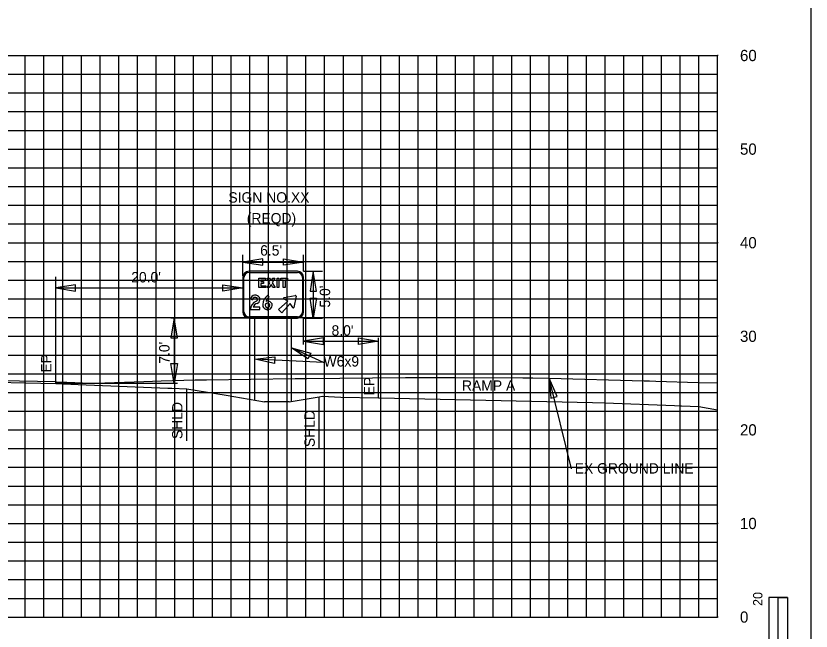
# Model space of a CAD drawing. Extents: x 1797809 to 2198143, y 249608 to 1237864.
# Drawn here: x 2195979.7 to 2196064.7, y 1237161.6 to 1237227.3 of the extents above; entities that cross this region are included whole.
import ezdxf

# ---------------------------------------------------------------- set-up
doc = ezdxf.new("R2010")
doc.units = 0
for name, color, linetype in [('29', 7, 'Continuous'), ('3', 7, 'Continuous'), ('31', 7, 'Continuous'), ('60', 7, 'Continuous'), ('DESIGN - SHEET - Light Grid', 7, 'Continuous'), ('DESIGN - TRAFFIC CONTROL PERMANENT - Signs', 7, 'Continuous'), ('GSBWFILL', 7, 'Continuous'), ('GSCOLORFILL', 7, 'Continuous'), ('GSDIMS', 7, 'Continuous'), ('GSOUTLINE', 7, 'Continuous'), ('GSSHT', 7, 'Continuous'), ('Level 55', 7, 'Continuous'), ('Level 61', 7, 'Continuous')]:
    doc.layers.add(name, color=color, linetype=linetype)

msp = doc.modelspace()

# ---------------------------------------------------------------- linework, layer by layer
at = {"layer": '29'}
for p, q in [((2196060.178, 1237165.195), (2196060.178, 1237135.195)), ((2196062.178, 1237165.195), (2196060.178, 1237165.195)), ((2196062.178, 1237165.195), (2196062.178, 1237155.195)), ((2196062.179, 1237165.195), (2196062.179, 1237135.195))]:
    msp.add_line(p, q, dxfattribs=at)
msp.add_lwpolyline([(2196061.179, 1237155.195), (2196061.178, 1237165.195), (2196062.178, 1237165.195), (2196062.178, 1237155.195)], close=True, dxfattribs=at)
at = {"layer": '3'}
for p, q in [((2196064.707, 1237133.046), (2196064.707, 1237323.046)), ((2195983.962, 1237188.059), (2195983.962, 1237199.466)), ((2196010.456, 1237192.233), (2196010.456, 1237195.059)), ((2196018.474, 1237186.53), (2196018.474, 1237192.928)), ((2196012.588, 1237190.291), (2196009.156, 1237191.882)), ((2196012.588, 1237190.291), (2196005.262, 1237190.65)), ((2196039.111, 1237178.935), (2196036.711, 1237188.62))]:
    msp.add_line(p, q, dxfattribs=at)
at = {"layer": '60'}
for p, q in [((2196054.707, 1237163.106), (2196054.707, 1237223.106)), ((2196054.767, 1237223.106), (2196054.707, 1237223.106)), ((2196054.767, 1237213.106), (2196054.707, 1237213.106)), ((2196054.767, 1237203.106), (2196054.707, 1237203.106)), ((2196054.767, 1237193.106), (2196054.707, 1237193.106)), ((2196054.767, 1237183.106), (2196054.707, 1237183.106)), ((2196054.767, 1237173.106), (2196054.707, 1237173.106)), ((2195924.707, 1237163.106), (2196054.707, 1237163.106)), ((2195984.707, 1237163.046), (2195984.707, 1237163.106)), ((2195994.707, 1237163.046), (2195994.707, 1237163.106)), ((2196004.707, 1237163.046), (2196004.707, 1237163.106)), ((2196014.707, 1237163.046), (2196014.707, 1237163.106)), ((2196024.707, 1237163.046), (2196024.707, 1237163.106)), ((2196034.707, 1237163.046), (2196034.707, 1237163.106)), ((2196044.707, 1237163.046), (2196044.707, 1237163.106)), ((2196054.707, 1237163.046), (2196054.707, 1237163.106)), ((2196054.767, 1237163.106), (2196054.707, 1237163.106))]:
    msp.add_line(p, q, dxfattribs=at)
at = {"layer": 'DESIGN - SHEET - Light Grid'}
msp.add_lwpolyline([(2195972.404, 1237188.498), (2195982.006, 1237188.297), (2195983.899, 1237188.26), (2195984.006, 1237188.255), (2195985.143, 1237188.211), (2195987.691, 1237188.111), (2195988.164, 1237188.088), (2195993.372, 1237188.266), (2195995.23, 1237188.329), (2195998.868, 1237188.439), (2195999.141, 1237188.448), (2196000.08, 1237188.461), (2196009.553, 1237188.599), (2196009.964, 1237188.6), (2196010.797, 1237188.606), (2196021.334, 1237188.703), (2196022.762, 1237188.715), (2196023.281, 1237188.714), (2196026.602, 1237188.7), (2196033.885, 1237188.672), (2196034.95, 1237188.668), (2196036.711, 1237188.62), (2196046.862, 1237188.356), (2196047.427, 1237188.343), (2196048.106, 1237188.321), (2196052.635, 1237188.184), (2196054.707, 1237188.119)], dxfattribs=at)
at = {"layer": 'DESIGN - TRAFFIC CONTROL PERMANENT - Signs'}
msp.add_line((2196008.923, 1237186.116), (2196006.263, 1237186.116), dxfattribs=at)
for points in [[(2195924.707, 1237187.958), (2195925.957, 1237187.958), (2195937.962, 1237188.451), (2195945.964, 1237188.771), (2195947.962, 1237188.851), (2195957.565, 1237188.64), (2195959.962, 1237188.587), (2195962.364, 1237188.534), (2195971.961, 1237188.323), (2195974.365, 1237188.27), (2195983.962, 1237188.059), (2195986.365, 1237187.963), (2195995.962, 1237187.579), (2195996.362, 1237187.563), (2195997.962, 1237187.499)], [(2195997.962, 1237187.499), (2196002.171, 1237186.798), (2196006.263, 1237186.116)], [(2196008.923, 1237186.116), (2196012.108, 1237186.643), (2196012.432, 1237186.697), (2196012.461, 1237186.696), (2196014.446, 1237186.617), (2196018.474, 1237186.53), (2196018.474, 1237186.53), (2196018.478, 1237186.53), (2196018.55, 1237186.528), (2196041.338, 1237186.025), (2196042.645, 1237185.996), (2196050.099, 1237185.698), (2196050.702, 1237185.674), (2196050.856, 1237185.667), (2196052.716, 1237185.593), (2196054.707, 1237185.263)]]:
    msp.add_lwpolyline(points, dxfattribs=at)
at = {"layer": 'GSBWFILL'}
for p, q in [((2196006.785, 1237197.304), (2196006.646, 1237197.499)), ((2196004.779, 1237197.099), (2196005.009, 1237197.012)), ((2196005.788, 1237196.214), (2196005.055, 1237196.214)), ((2196006.607, 1237196.188), (2196006.607, 1237195.948)), ((2196006.607, 1237195.948), (2196006.607, 1237196.188)), ((2196006.607, 1237196.188), (2196006.607, 1237196.188))]:
    msp.add_line(p, q, dxfattribs=at)
for points in [[(2196006.4, 1237199.305), (2196006.4, 1237199.105), (2196005.87, 1237199.105), (2196005.87, 1237198.945), (2196006.17, 1237198.945), (2196006.17, 1237198.745), (2196005.87, 1237198.745), (2196005.87, 1237198.505), (2196006.41, 1237198.505), (2196006.41, 1237198.306), (2196005.671, 1237198.306), (2196005.671, 1237199.305)], [(2196007.185, 1237198.306), (2196006.984, 1237198.634), (2196006.784, 1237198.306), (2196006.55, 1237198.306), (2196006.867, 1237198.826), (2196006.575, 1237199.305), (2196006.809, 1237199.305), (2196006.984, 1237199.017), (2196007.16, 1237199.305), (2196007.394, 1237199.305), (2196007.101, 1237198.826), (2196007.419, 1237198.306)], [(2196007.629, 1237199.305), (2196007.828, 1237199.305), (2196007.828, 1237198.306), (2196007.629, 1237198.306)], [(2196008.478, 1237198.306), (2196008.278, 1237198.306), (2196008.278, 1237199.105), (2196008.008, 1237199.105), (2196008.008, 1237199.305), (2196008.747, 1237199.305), (2196008.747, 1237199.105), (2196008.478, 1237199.105)]]:
    msp.add_lwpolyline(points, close=True, dxfattribs=at)
for points in [[(2196009.292, 1237196.175), (2196009.031, 1237196.597), (2196008.13, 1237195.62), (2196007.79, 1237195.956), (2196008.775, 1237196.851), (2196008.35, 1237197.11)], [(2196008.372, 1237197.232), (2196009.568, 1237197.463)], [(2196009.647, 1237197.384), (2196009.415, 1237196.197)], [(2196004.769, 1237195.975), (2196005.788, 1237195.975), (2196005.788, 1237196.214)]]:
    msp.add_lwpolyline(points, dxfattribs=at)
for centre, major_axis, ratio, start_param, end_param in [((2196005.271, 1237196.997), (0, 0.502), 0.999993, 0.087066, 1.367251), ((2196005.271, 1237196.997), (0, 0.262), 0.999993, 0.087066, 1.512721), ((2196005.278, 1237196.911), (0, 0.588), 0.999993, 5.803457, 6.370252), ((2196005.278, 1237196.911), (0, 0.348), 0.999993, 5.803457, 6.370252), ((2196005.345, 1237197.041), (0, 0.202), 0.999993, 3.458109, 5.803457), ((2196005.345, 1237197.041), (0, 0.442), 0.999993, 3.458123, 5.803457), ((2196007.419, 1237196.413), (0, 1.334), 0.999996, 0.618745, 1.503087), ((2196007.419, 1237196.413), (0, 1.094), 0.999996, 0.618745, 1.170681), ((2196008.385, 1237197.167), (0.0674, 0), 0.992222, 1.762394, 4.16288), ((2196009.581, 1237197.397), (0.0674, 0), 0.992222, 6.091588, 8.045579), ((2196005.698, 1237195.966), (0, 0.929), 0.999993, 0.316557, 1.561011), ((2196005.698, 1237195.966), (0, 0.689), 0.999993, 0.316562, 1.201505), ((2196006.607, 1237196.468), (0, 0.52), 0.999996, 1.503087, 3.14268), ((2196006.543, 1237196.413), (0, 0.195), 0.999996, 0.87305, 2.268543), ((2196006.607, 1237196.359), (0, 0.279), 0.999996, 5.410135, 7.156235), ((2196006.607, 1237196.467), (0, 0.279), 0.999996, 2.268543, 3.141593), ((2196006.607, 1237196.359), (0, 0.518), 0.999996, 5.410135, 6.670669), ((2196006.607, 1237196.467), (0, 0.279), 0.999996, 3.141862, 4.014643), ((2196006.672, 1237196.413), (0, 0.195), 0.999996, 4.014643, 5.410135), ((2196006.672, 1237196.413), (0, 0.435), 0.999996, 4.007952, 5.410135), ((2196006.607, 1237196.468), (0, 0.52), 0.999996, 3.142824, 4.007952), ((2196009.349, 1237196.21), (0.0674, 0), 0.992222, 3.691101, 6.091588)]:
    msp.add_ellipse(centre, major_axis=major_axis, ratio=ratio, start_param=start_param, end_param=end_param, dxfattribs=at)
at = {"layer": 'GSCOLORFILL'}
for p, q in [((2196009.79, 1237200.054), (2196004.628, 1237200.054)), ((2196004.628, 1237199.929), (2196009.79, 1237199.929)), ((2196003.962, 1237199.388), (2196003.962, 1237195.725)), ((2196004.087, 1237195.725), (2196004.087, 1237199.388)), ((2196010.331, 1237199.388), (2196010.331, 1237195.725)), ((2196010.456, 1237195.725), (2196010.456, 1237199.388)), ((2196006.785, 1237197.304), (2196006.646, 1237197.499)), ((2196004.779, 1237197.099), (2196005.009, 1237197.012)), ((2196005.788, 1237196.214), (2196005.055, 1237196.214)), ((2196006.607, 1237196.188), (2196006.607, 1237195.948)), ((2196006.607, 1237195.948), (2196006.607, 1237196.188)), ((2196006.607, 1237196.188), (2196006.607, 1237196.188)), ((2196004.628, 1237195.059), (2196004.628, 1237195.184)), ((2196009.79, 1237195.184), (2196004.63, 1237195.184)), ((2196004.63, 1237195.184), (2196004.63, 1237195.059)), ((2196004.63, 1237195.059), (2196009.79, 1237195.059))]:
    msp.add_line(p, q, dxfattribs=at)
for points in [[(2196006.4, 1237199.305), (2196006.4, 1237199.105), (2196005.87, 1237199.105), (2196005.87, 1237198.945), (2196006.17, 1237198.945), (2196006.17, 1237198.745), (2196005.87, 1237198.745), (2196005.87, 1237198.505), (2196006.41, 1237198.505), (2196006.41, 1237198.306), (2196005.671, 1237198.306), (2196005.671, 1237199.305)], [(2196007.185, 1237198.306), (2196006.984, 1237198.634), (2196006.784, 1237198.306), (2196006.55, 1237198.306), (2196006.867, 1237198.826), (2196006.575, 1237199.305), (2196006.809, 1237199.305), (2196006.984, 1237199.017), (2196007.16, 1237199.305), (2196007.394, 1237199.305), (2196007.101, 1237198.826), (2196007.419, 1237198.306)], [(2196007.629, 1237199.305), (2196007.828, 1237199.305), (2196007.828, 1237198.306), (2196007.629, 1237198.306)], [(2196008.478, 1237198.306), (2196008.278, 1237198.306), (2196008.278, 1237199.105), (2196008.008, 1237199.105), (2196008.008, 1237199.305), (2196008.747, 1237199.305), (2196008.747, 1237199.105), (2196008.478, 1237199.105)]]:
    msp.add_lwpolyline(points, close=True, dxfattribs=at)
for points in [[(2196009.292, 1237196.175), (2196009.031, 1237196.597), (2196008.13, 1237195.62), (2196007.79, 1237195.956), (2196008.775, 1237196.851), (2196008.35, 1237197.11)], [(2196008.372, 1237197.232), (2196009.568, 1237197.463)], [(2196009.647, 1237197.384), (2196009.415, 1237196.197)], [(2196004.769, 1237195.975), (2196005.788, 1237195.975), (2196005.788, 1237196.214)]]:
    msp.add_lwpolyline(points, dxfattribs=at)
for centre, radius, start, end in [((2196004.628, 1237199.388), 0.666, 90, 180), ((2196004.628, 1237199.388), 0.541, 90, 180), ((2196009.79, 1237199.388), 0.666, 0, 90), ((2196009.79, 1237199.388), 0.541, 0, 90), ((2196004.628, 1237195.725), 0.666, 180, 270), ((2196004.628, 1237195.725), 0.541, 180, 270), ((2196009.79, 1237195.725), 0.666, 270, 0), ((2196009.79, 1237195.725), 0.541, 270, 0)]:
    msp.add_arc(centre, radius, start, end, dxfattribs=at)
for centre, major_axis, ratio, start_param, end_param in [((2196005.271, 1237196.997), (0, 0.502), 0.999993, 0.087066, 1.367251), ((2196005.271, 1237196.997), (0, 0.262), 0.999993, 0.087066, 1.512721), ((2196005.278, 1237196.911), (0, 0.588), 0.999993, 5.803457, 6.370252), ((2196005.278, 1237196.911), (0, 0.348), 0.999993, 5.803457, 6.370252), ((2196005.345, 1237197.041), (0, 0.202), 0.999993, 3.458109, 5.803457), ((2196005.345, 1237197.041), (0, 0.442), 0.999993, 3.458123, 5.803457), ((2196007.419, 1237196.413), (0, 1.334), 0.999996, 0.618745, 1.503087), ((2196007.419, 1237196.413), (0, 1.094), 0.999996, 0.618745, 1.170681), ((2196008.385, 1237197.167), (0.0674, 0), 0.992222, 1.762394, 4.16288), ((2196009.581, 1237197.397), (0.0674, 0), 0.992222, 6.091588, 8.045579), ((2196005.698, 1237195.966), (0, 0.929), 0.999993, 0.316557, 1.561011), ((2196005.698, 1237195.966), (0, 0.689), 0.999993, 0.316562, 1.201505), ((2196006.607, 1237196.468), (0, 0.52), 0.999996, 1.503087, 3.14268), ((2196006.543, 1237196.413), (0, 0.195), 0.999996, 0.87305, 2.268543), ((2196006.607, 1237196.359), (0, 0.279), 0.999996, 5.410135, 7.156235), ((2196006.607, 1237196.467), (0, 0.279), 0.999996, 2.268543, 3.141593), ((2196006.607, 1237196.359), (0, 0.518), 0.999996, 5.410135, 6.670669), ((2196006.607, 1237196.467), (0, 0.279), 0.999996, 3.141862, 4.014643), ((2196006.672, 1237196.413), (0, 0.195), 0.999996, 4.014643, 5.410135), ((2196006.672, 1237196.413), (0, 0.435), 0.999996, 4.007952, 5.410135), ((2196006.607, 1237196.468), (0, 0.52), 0.999996, 3.142824, 4.007952), ((2196009.349, 1237196.21), (0.0674, 0), 0.992222, 3.691101, 6.091588)]:
    msp.add_ellipse(centre, major_axis=major_axis, ratio=ratio, start_param=start_param, end_param=end_param, dxfattribs=at)
at = {"layer": 'GSDIMS'}
for p, q in [((2196003.962, 1237199.554), (2196003.962, 1237201.795)), ((2196010.456, 1237200.054), (2196010.456, 1237201.795)), ((2196003.962, 1237201.037), (2196010.456, 1237201.037)), ((2196010.456, 1237200.054), (2196012.482, 1237200.054)), ((2196011.498, 1237200.054), (2196011.498, 1237195.059)), ((2196005.262, 1237195.059), (2195996.282, 1237195.059)), ((2195996.63, 1237195.059), (2195996.63, 1237188.059)), ((2196005.262, 1237186.282), (2196005.262, 1237195.059)), ((2196009.156, 1237186.154), (2196009.156, 1237195.059)), ((2196010.456, 1237195.059), (2196012.482, 1237195.059)), ((2195996.977, 1237188.059), (2195983.962, 1237188.059)), ((2195997.962, 1237181.945), (2195997.962, 1237187.499)), ((2196012.108, 1237181.089), (2196012.108, 1237186.643))]:
    msp.add_line(p, q, dxfattribs=at)
for points in [[(2196003.962, 1237201.037), (2196006.091, 1237200.69), (2196006.091, 1237201.385)], [(2196010.456, 1237201.037), (2196008.327, 1237200.69), (2196008.327, 1237201.385)], [(2196011.498, 1237200.054), (2196011.151, 1237197.925), (2196011.845, 1237197.925)], [(2195983.962, 1237198.271), (2195986.091, 1237197.924), (2195986.091, 1237198.618)], [(2196003.962, 1237198.271), (2196001.834, 1237197.924), (2196001.834, 1237198.618)], [(2196011.498, 1237195.059), (2196011.151, 1237197.187), (2196011.845, 1237197.187)], [(2195996.63, 1237195.059), (2195996.282, 1237192.93), (2195996.977, 1237192.93)], [(2196010.456, 1237192.58), (2196012.584, 1237192.233), (2196012.584, 1237192.928)], [(2196018.474, 1237192.58), (2196016.345, 1237192.233), (2196016.345, 1237192.928)], [(2196009.156, 1237191.882), (2196011.22, 1237191.312), (2196010.911, 1237190.682)], [(2196005.262, 1237190.65), (2196007.389, 1237190.897), (2196007.34, 1237190.197)], [(2195996.63, 1237188.059), (2195996.282, 1237190.187), (2195996.977, 1237190.187)], [(2196036.711, 1237188.62), (2196036.879, 1237186.486), (2196037.556, 1237186.669)]]:
    msp.add_lwpolyline(points, close=True, dxfattribs=at)
at = {"layer": 'GSOUTLINE'}
for p, q in [((2196006.785, 1237197.304), (2196006.646, 1237197.499)), ((2196004.779, 1237197.099), (2196005.009, 1237197.012)), ((2196005.788, 1237196.214), (2196005.055, 1237196.214))]:
    msp.add_line(p, q, dxfattribs=at)
for points in [[(2196006.4, 1237199.305), (2196006.4, 1237199.105), (2196005.87, 1237199.105), (2196005.87, 1237198.945), (2196006.17, 1237198.945), (2196006.17, 1237198.745), (2196005.87, 1237198.745), (2196005.87, 1237198.505), (2196006.41, 1237198.505), (2196006.41, 1237198.306), (2196005.671, 1237198.306), (2196005.671, 1237199.305)], [(2196007.185, 1237198.306), (2196006.984, 1237198.634), (2196006.784, 1237198.306), (2196006.55, 1237198.306), (2196006.867, 1237198.826), (2196006.575, 1237199.305), (2196006.809, 1237199.305), (2196006.984, 1237199.017), (2196007.16, 1237199.305), (2196007.394, 1237199.305), (2196007.101, 1237198.826), (2196007.419, 1237198.306)], [(2196007.629, 1237199.305), (2196007.828, 1237199.305), (2196007.828, 1237198.306), (2196007.629, 1237198.306)], [(2196008.478, 1237198.306), (2196008.278, 1237198.306), (2196008.278, 1237199.105), (2196008.008, 1237199.105), (2196008.008, 1237199.305), (2196008.747, 1237199.305), (2196008.747, 1237199.105), (2196008.478, 1237199.105)]]:
    msp.add_lwpolyline(points, close=True, dxfattribs=at)
for points in [[(2196009.292, 1237196.175), (2196009.031, 1237196.597), (2196008.13, 1237195.62), (2196007.79, 1237195.956), (2196008.775, 1237196.851), (2196008.35, 1237197.11)], [(2196008.372, 1237197.232), (2196009.568, 1237197.463)], [(2196009.647, 1237197.384), (2196009.415, 1237196.197)], [(2196004.769, 1237195.975), (2196005.788, 1237195.975), (2196005.788, 1237196.214)]]:
    msp.add_lwpolyline(points, dxfattribs=at)
for centre, major_axis, ratio, start_param, end_param in [((2196005.271, 1237196.997), (0, 0.502), 0.999993, 0.087066, 1.367251), ((2196005.271, 1237196.997), (0, 0.262), 0.999993, 0.087066, 1.512721), ((2196005.278, 1237196.911), (0, 0.588), 0.999993, 5.803457, 6.370252), ((2196005.278, 1237196.911), (0, 0.348), 0.999993, 5.803457, 6.370252), ((2196005.345, 1237197.041), (0, 0.202), 0.999993, 3.458109, 5.803457), ((2196005.345, 1237197.041), (0, 0.442), 0.999993, 3.458123, 5.803457), ((2196007.419, 1237196.413), (0, 1.334), 0.999996, 0.618745, 1.503087), ((2196007.419, 1237196.413), (0, 1.094), 0.999996, 0.618745, 1.170681), ((2196008.385, 1237197.167), (0.0674, 0), 0.992222, 1.762394, 4.16288), ((2196009.581, 1237197.397), (0.0674, 0), 0.992222, 6.091588, 8.045579), ((2196005.698, 1237195.966), (0, 0.929), 0.999993, 0.316557, 1.561011), ((2196005.698, 1237195.966), (0, 0.689), 0.999993, 0.316562, 1.201505), ((2196006.607, 1237196.468), (0, 0.52), 0.999996, 1.503087, 4.007952), ((2196006.543, 1237196.413), (0, 0.195), 0.999996, 0.87305, 2.268543), ((2196006.607, 1237196.359), (0, 0.279), 0.999996, 5.410135, 7.156235), ((2196006.607, 1237196.467), (0, 0.279), 0.999996, 2.268543, 4.014643), ((2196006.607, 1237196.359), (0, 0.518), 0.999996, 5.410135, 6.670669), ((2196006.672, 1237196.413), (0, 0.195), 0.999996, 4.014643, 5.410135), ((2196006.672, 1237196.413), (0, 0.435), 0.999996, 4.007952, 5.410135), ((2196009.349, 1237196.21), (0.0674, 0), 0.992222, 3.691101, 6.091588)]:
    msp.add_ellipse(centre, major_axis=major_axis, ratio=ratio, start_param=start_param, end_param=end_param, dxfattribs=at)
at = {"layer": 'GSSHT'}
for p, q in [((2195924.707, 1237223.106), (2196054.707, 1237223.106)), ((2195980.707, 1237163.106), (2195980.707, 1237223.106)), ((2195982.707, 1237163.106), (2195982.707, 1237223.106)), ((2195984.707, 1237163.106), (2195984.707, 1237223.106)), ((2195986.707, 1237163.106), (2195986.707, 1237223.106)), ((2195988.707, 1237163.106), (2195988.707, 1237223.106)), ((2195990.707, 1237163.106), (2195990.707, 1237223.106)), ((2195992.707, 1237163.106), (2195992.707, 1237223.106)), ((2195994.707, 1237163.106), (2195994.707, 1237223.106)), ((2195996.707, 1237163.106), (2195996.707, 1237223.106)), ((2195998.707, 1237163.106), (2195998.707, 1237223.106)), ((2196000.707, 1237163.106), (2196000.707, 1237223.106)), ((2196002.707, 1237163.106), (2196002.707, 1237223.106)), ((2196004.707, 1237163.106), (2196004.707, 1237223.106)), ((2196006.707, 1237163.106), (2196006.707, 1237223.106)), ((2196008.707, 1237163.106), (2196008.707, 1237223.106)), ((2196010.707, 1237163.106), (2196010.707, 1237223.106)), ((2196012.707, 1237163.106), (2196012.707, 1237223.106)), ((2196014.707, 1237163.106), (2196014.707, 1237223.106)), ((2196016.707, 1237163.106), (2196016.707, 1237223.106)), ((2196018.707, 1237163.106), (2196018.707, 1237223.106)), ((2196020.707, 1237163.106), (2196020.707, 1237223.106)), ((2196022.707, 1237163.106), (2196022.707, 1237223.106)), ((2196024.707, 1237163.106), (2196024.707, 1237223.106)), ((2196026.707, 1237163.106), (2196026.707, 1237223.106)), ((2196028.707, 1237163.106), (2196028.707, 1237223.106)), ((2196030.707, 1237163.106), (2196030.707, 1237223.106)), ((2196032.707, 1237163.106), (2196032.707, 1237223.106)), ((2196034.707, 1237163.106), (2196034.707, 1237223.106)), ((2196036.707, 1237163.106), (2196036.707, 1237223.106)), ((2196038.707, 1237163.106), (2196038.707, 1237223.106)), ((2196040.707, 1237163.106), (2196040.707, 1237223.106)), ((2196042.707, 1237163.106), (2196042.707, 1237223.106)), ((2196044.707, 1237163.106), (2196044.707, 1237223.106)), ((2196046.707, 1237163.106), (2196046.707, 1237223.106)), ((2196048.707, 1237163.106), (2196048.707, 1237223.106)), ((2196050.707, 1237163.106), (2196050.707, 1237223.106)), ((2196052.707, 1237163.106), (2196052.707, 1237223.106)), ((2196054.707, 1237163.106), (2196054.707, 1237223.106)), ((2195924.707, 1237221.106), (2196054.707, 1237221.106)), ((2195924.707, 1237219.106), (2196054.707, 1237219.106)), ((2195924.707, 1237217.106), (2196054.707, 1237217.106)), ((2195924.707, 1237215.106), (2196054.707, 1237215.106)), ((2195924.707, 1237213.106), (2196054.707, 1237213.106)), ((2195924.707, 1237211.106), (2196054.707, 1237211.106)), ((2195924.707, 1237209.106), (2196054.707, 1237209.106)), ((2195924.707, 1237207.106), (2196054.707, 1237207.106)), ((2195924.707, 1237205.106), (2196054.707, 1237205.106)), ((2195924.707, 1237203.106), (2196054.707, 1237203.106)), ((2195924.707, 1237201.106), (2196054.707, 1237201.106)), ((2195924.707, 1237199.106), (2196054.707, 1237199.106)), ((2195924.707, 1237197.106), (2196054.707, 1237197.106)), ((2195924.707, 1237195.106), (2196054.707, 1237195.106)), ((2195924.707, 1237193.106), (2196054.707, 1237193.106)), ((2195924.707, 1237191.106), (2196054.707, 1237191.106)), ((2195924.707, 1237189.106), (2196054.707, 1237189.106)), ((2195924.707, 1237187.106), (2196054.707, 1237187.106)), ((2195924.707, 1237185.106), (2196054.707, 1237185.106)), ((2195924.707, 1237183.106), (2196054.707, 1237183.106)), ((2195924.707, 1237181.106), (2196054.707, 1237181.106)), ((2195924.707, 1237179.106), (2196054.707, 1237179.106)), ((2195924.707, 1237177.106), (2196054.707, 1237177.106)), ((2195924.707, 1237175.106), (2196054.707, 1237175.106)), ((2195924.707, 1237173.106), (2196054.707, 1237173.106)), ((2195924.707, 1237171.106), (2196054.707, 1237171.106)), ((2195924.707, 1237169.106), (2196054.707, 1237169.106)), ((2195924.707, 1237167.106), (2196054.707, 1237167.106)), ((2195924.707, 1237165.106), (2196054.707, 1237165.106)), ((2195924.707, 1237163.106), (2196054.707, 1237163.106))]:
    msp.add_line(p, q, dxfattribs=at)
at = {"layer": 'Level 61'}
for p, q in [((2195983.962, 1237198.271), (2196003.962, 1237198.271)), ((2196010.456, 1237192.58), (2196018.474, 1237192.58))]:
    msp.add_line(p, q, dxfattribs=at)

# ---------------------------------------------------------------- texts
at = {"layer": '29'}
msp.add_text('20', height=0.9991, rotation=90.0572, dxfattribs=at).set_placement((2196059.504, 1237164.295))
at = {"layer": '31'}
for s, p in [('60', (2196057.107, 1237222.506)), ('50', (2196057.107, 1237212.506)), ('40', (2196057.107, 1237202.506)), ('30', (2196057.107, 1237192.506)), ('20', (2196057.107, 1237182.506)), ('10', (2196057.107, 1237172.506)), ('0', (2196057.107, 1237162.506))]:
    msp.add_text(s, height=1.2, dxfattribs=at).set_placement(p)
at = {"layer": 'Level 55'}
for s, height, p in [('SIGN NO.XX', 1.1105, (2196002.421, 1237207.385)), ('(REQD)', 1.1105, (2196004.384, 1237205.164)), ("6.5'", 1.1105, (2196005.813, 1237201.726)), ("20.0'", 1.1105, (2195992.033, 1237198.863)), ("8.0'", 1.1105, (2196013.447, 1237193.173)), ('W6x9', 1.1105, (2196012.592, 1237189.874)), ('RAMP A', 1.1105, (2196027.391, 1237187.282)), ('EX GROUND LINE', 1.11046, (2196039.438, 1237178.438))]:
    msp.add_text(s, height=height, dxfattribs=at).set_placement(p)
for s, p in [("5.0'", (2196013.296, 1237196.172)), ("7.0'", (2195996.127, 1237190.175)), ('EP', (2195983.51, 1237189.228)), ('EP', (2196018.021, 1237186.795)), ('SHLD', (2195997.51, 1237182.12)), ('SHLD', (2196011.656, 1237181.265))]:
    msp.add_text(s, height=1.1105, rotation=90, dxfattribs=at).set_placement(p)

doc.saveas('drawing.dxf')
